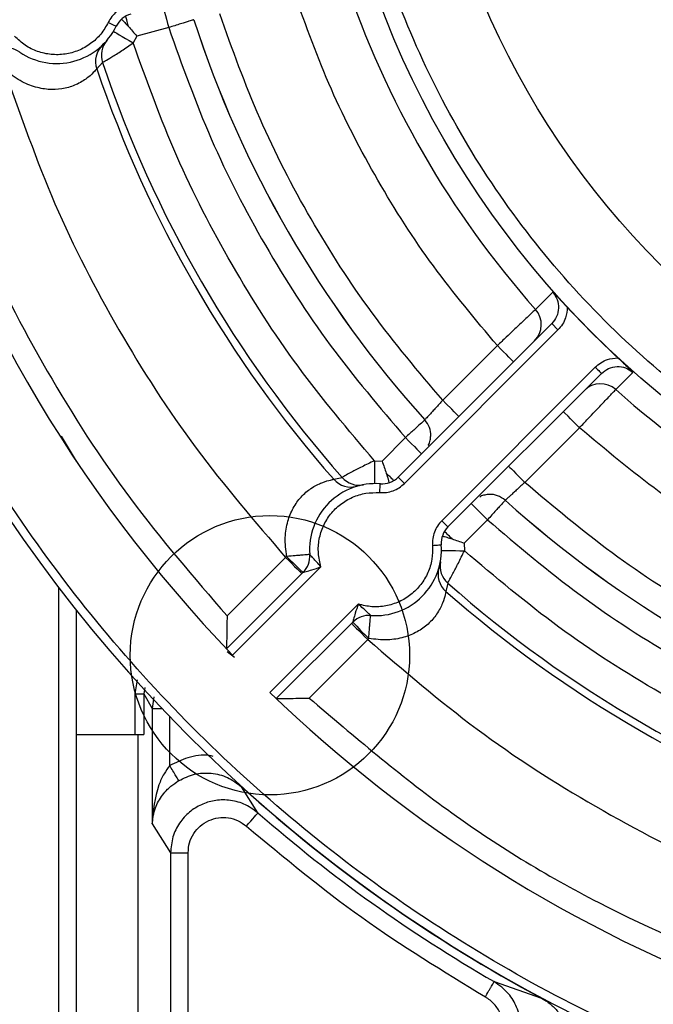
# Model space of a CAD drawing. Header units: inches. Extents: x 170 to 288, y 234 to 248.
# Tile 458 of 480: x 260.1871 to 260.2343, y 244.5971 to 244.6705. Entities that reach past the tile are written whole.
import ezdxf

# ---------------------------------------------------------------- set-up
doc = ezdxf.new("R2010")
doc.units = ezdxf.units.IN
doc.header["$LTSCALE"] = 0.25
doc.header["$MEASUREMENT"] = 0
doc.layers.add('ANNOTATIONS', color=1, linetype='Continuous')
doc.layers.add('STANDARD Z GUIDE MOTOR RH', color=7, linetype='Continuous')
doc.styles.add('ARIAL', font='arial.ttf', dxfattribs={"height": 0.09375})
doc.dimstyles.new('STANDARD$0', dxfattribs={"dimtxt": 0.09375, "dimasz": 0.09375, "dimexe": 0.03125, "dimexo": 0.046875, "dimgap": 0.09, "dimtad": 0, "dimtih": 1, "dimtoh": 1, "dimdec": 4, "dimzin": 0, "dimdsep": 46, "dimtxsty": 'ARIAL', "dimcen": 0.09, "dimadec": 0, "dimazin": 0, "dimtfac": 1, "dimtdec": 4, "dimtofl": 0, "dimtmove": 0, "dimatfit": 1, "dimfxl": 1, "dimtolj": 1, "dimtzin": 0, "dimarcsym": 0})

# ---------------------------------------------------------------- blocks, each defined once
blk = doc.blocks.new('*D45')
at = {"layer": 'ANNOTATIONS', "color": 0, "lineweight": -2, "transparency": 16777216}
for p, q in [((260.782945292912, 245.2238306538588), (261.3812151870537, 245.2238306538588)), ((261.3499651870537, 245.1300806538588), (261.3499651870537, 244.8380630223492)), ((261.3499651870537, 244.2690339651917), (261.3499651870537, 244.5610515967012)), ((259.6662786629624, 244.1752839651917), (261.3812151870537, 244.1752839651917))]:
    blk.add_line(p, q, dxfattribs=at)
at = {"layer": 'ANNOTATIONS', "color": 0, "transparency": 16777216}
for points in [[(261.3343401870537, 245.1300806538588), (261.3655901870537, 245.1300806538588), (261.3499651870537, 245.2238306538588)], [(261.3343401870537, 244.2690339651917), (261.3655901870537, 244.2690339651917), (261.3499651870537, 244.1752839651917)]]:
    blk.add_solid(points, dxfattribs=at)
at = {"layer": 'defpoints', "color": 0, "transparency": 16777216}
for p in [(260.736070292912, 245.2238306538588), (261.3499651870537, 245.2238306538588), (259.6194036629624, 244.1752839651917)]:
    blk.add_point(p, dxfattribs=at)
at = {"layer": 'ANNOTATIONS', "color": 0, "transparency": 16777216, "insert": (261.3499651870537, 244.6995573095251), "char_height": 0.09375, "attachment_point": 5, "style": 'ARIAL'}
blk.add_mtext('\\A1;HEADROOM', dxfattribs=at)

msp = doc.modelspace()

# ---------------------------------------------------------------- linework, layer by layer
at = {"layer": 'STANDARD Z GUIDE MOTOR RH'}
for p, q in [((260.1981928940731, 244.6699278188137), (260.1958118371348, 244.6692898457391)), ((260.1958118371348, 244.6692898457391), (260.1955416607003, 244.6687874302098)), ((260.193042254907, 244.6683748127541), (260.1930950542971, 244.6684647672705)), ((260.1930945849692, 244.6684664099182), (260.1930932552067, 244.6684711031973)), ((260.19326369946, 244.6673226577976), (260.1928294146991, 244.6668545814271)), ((260.226845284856, 244.6501946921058), (260.2255579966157, 244.6489111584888)), ((260.2153126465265, 244.6363965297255), (260.2267658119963, 244.6478496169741)), ((260.2267658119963, 244.6478496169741), (260.2272297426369, 244.6473856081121)), ((260.2157766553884, 244.6359325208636), (260.2272297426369, 244.6473856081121)), ((260.2227124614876, 244.6462089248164), (260.2186345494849, 244.642131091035)), ((260.230013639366, 244.644601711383), (260.2185605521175, 244.6331486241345)), ((260.2304776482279, 244.6441377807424), (260.2190245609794, 244.6326846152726)), ((260.2315391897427, 244.6429299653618), (260.2328227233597, 244.6442172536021)), ((260.1913083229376, 244.6375885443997), (260.190208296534, 244.6394621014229)), ((260.2247591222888, 244.636006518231), (260.2288369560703, 244.6400844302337)), ((260.214106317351, 244.637602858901), (260.2158494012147, 244.6393458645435)), ((260.2135360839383, 244.6376200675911), (260.214106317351, 244.637602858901)), ((260.2105061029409, 244.6362375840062), (260.2111285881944, 244.6363796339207)), ((260.2157766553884, 244.6359325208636), (260.2153126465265, 244.6363965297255)), ((260.2120333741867, 244.6356625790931), (260.211929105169, 244.6356617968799)), ((260.2120379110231, 244.635657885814), (260.2120345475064, 244.635661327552)), ((260.2207675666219, 244.6344276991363), (260.2219738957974, 244.6332213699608)), ((260.2185605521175, 244.6331486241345), (260.2190245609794, 244.6326846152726)), ((260.2219738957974, 244.6332213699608), (260.2202308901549, 244.6314782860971)), ((260.2202308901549, 244.6314782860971), (260.220248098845, 244.6309080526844)), ((260.2025500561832, 244.626046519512), (260.2069184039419, 244.6304148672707)), ((260.2069916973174, 244.6304899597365), (260.2069184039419, 244.6304148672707)), ((260.2025089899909, 244.6235927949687), (260.2082182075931, 244.6293020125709)), ((260.2029628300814, 244.6231186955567), (260.2095539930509, 244.6297097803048)), ((260.2182894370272, 244.6294065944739), (260.2182859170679, 244.6294100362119)), ((260.2182898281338, 244.6293010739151), (260.2182906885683, 244.6294054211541)), ((260.2190076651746, 244.6285005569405), (260.21886561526, 244.6278780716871)), ((260.1899960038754, 244.5949007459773), (260.1899960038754, 244.6281554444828)), ((260.1913083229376, 244.5949007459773), (260.1913083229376, 244.6264742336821)), ((260.2123378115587, 244.626925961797), (260.2057467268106, 244.6203347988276)), ((260.2119300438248, 244.6255901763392), (260.2062208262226, 244.619880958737)), ((260.2086745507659, 244.6199220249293), (260.2130428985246, 244.624290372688)), ((260.2130428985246, 244.624290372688), (260.2131179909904, 244.6243636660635)), ((260.2031030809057, 244.6229571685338), (260.2025562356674, 244.6233769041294)), ((260.1958475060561, 244.6212721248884), (260.1956802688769, 244.6202255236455)), ((260.1964079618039, 244.6207090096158), (260.1963360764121, 244.6202255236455)), ((260.1956802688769, 244.6202255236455), (260.1963360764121, 244.6202255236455)), ((260.1956802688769, 244.6202255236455), (260.1956802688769, 244.6172104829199)), ((260.1963360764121, 244.6202255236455), (260.1963360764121, 244.6172104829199)), ((260.1963360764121, 244.6202255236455), (260.1969571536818, 244.6191463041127)), ((260.1970962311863, 244.6200172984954), (260.1969571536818, 244.6191463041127)), ((260.1969571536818, 244.6191463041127), (260.1969571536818, 244.6105331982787)), ((260.1969571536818, 244.6191463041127), (260.1976825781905, 244.6191463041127)), ((260.1982686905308, 244.6148869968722), (260.1982686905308, 244.6185336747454)), ((260.1913083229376, 244.6172104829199), (260.1963360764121, 244.6172104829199)), ((260.1959014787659, 244.6172104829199), (260.1959014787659, 244.5889952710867)), ((260.204854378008, 244.6113542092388), (260.2036277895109, 244.6133039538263)), ((260.1969571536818, 244.6105331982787), (260.1983319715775, 244.6083890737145)), ((260.1983319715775, 244.6083890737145), (260.1983319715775, 244.591425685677)), ((260.1983319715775, 244.6083890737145), (260.1996435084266, 244.6083890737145)), ((260.1996435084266, 244.592737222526), (260.1996435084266, 244.6083890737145)), ((260.2224722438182, 244.5987709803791), (260.2259933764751, 244.5975489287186))]:
    msp.add_line(p, q, dxfattribs=at)
at = {"layer": 'STANDARD Z GUIDE MOTOR RH', "flags": 128}
for points in [[(260.1977513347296, 244.671575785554), (260.197759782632, 244.67154410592), (260.1977848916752, 244.671450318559), (260.1978257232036, 244.6712980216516), (260.1978806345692, 244.6710930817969), (260.197947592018, 244.6708433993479), (260.1980238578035, 244.6705584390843), (260.19810669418, 244.6702493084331), (260.1981928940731, 244.6699278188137)], [(260.1936851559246, 244.6703180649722), (260.1938003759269, 244.6702623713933), (260.1939112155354, 244.6702087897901), (260.1940133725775, 244.6701594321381), (260.194102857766, 244.6701160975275), (260.1941763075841, 244.6700805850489), (260.1942309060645, 244.6700542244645), (260.1942645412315, 244.6700379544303), (260.1942758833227, 244.670032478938)], [(260.1951895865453, 244.6700178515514), (260.1951529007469, 244.6701547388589), (260.195118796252, 244.6702820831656), (260.1950875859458, 244.6703984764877), (260.1950595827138, 244.6705029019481), (260.195035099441, 244.6705943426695), (260.1950143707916, 244.6706717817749), (260.1949975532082, 244.6707345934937), (260.1949848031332, 244.6707819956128)], [(260.1940752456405, 244.6696593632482), (260.1941034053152, 244.6696426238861), (260.1941868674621, 244.6695929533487), (260.194322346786, 244.6695123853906), (260.194504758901, 244.669403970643), (260.1947269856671, 244.6692718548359), (260.1949805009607, 244.6691211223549), (260.1952555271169, 244.6689574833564), (260.1955416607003, 244.6687874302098)], [(260.2239187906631, 244.6450025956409), (260.2238956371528, 244.6450257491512), (260.223826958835, 244.6450944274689), (260.223565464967, 244.645355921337), (260.2233826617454, 244.6455387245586), (260.22317412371, 244.6457473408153), (260.222947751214, 244.64597363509), (260.2227124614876, 244.6462089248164)], [(260.230013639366, 244.644601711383), (260.2301041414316, 244.6445112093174), (260.2301912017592, 244.6444241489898), (260.2302714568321, 244.6443439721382), (260.2303416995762, 244.6442736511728), (260.2303994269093, 244.6442159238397), (260.2304422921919, 244.6441730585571), (260.2304687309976, 244.6441466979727), (260.2304776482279, 244.6441377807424)], [(260.2198409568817, 244.6409247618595), (260.2198177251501, 244.6409479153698), (260.2197491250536, 244.6410165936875), (260.2196375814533, 244.6411280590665), (260.2194875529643, 244.6412780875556), (260.2193047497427, 244.6414608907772), (260.2188699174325, 244.6418957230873), (260.2186345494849, 244.642131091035)], [(260.2288369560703, 244.6400844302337), (260.2286016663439, 244.6403197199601), (260.2283753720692, 244.6405460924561), (260.2281667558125, 244.6407546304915), (260.2279839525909, 244.6409374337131), (260.2277224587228, 244.6411989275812), (260.227653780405, 244.6412676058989), (260.2276306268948, 244.6412907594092)], [(260.2158494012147, 244.6393458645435), (260.216084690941, 244.6391105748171), (260.2163109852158, 244.6388842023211), (260.2165196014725, 244.6386756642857), (260.216702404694, 244.6384928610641), (260.2169638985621, 244.638231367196), (260.2170325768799, 244.6381626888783), (260.2170557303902, 244.638139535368)], [(260.2135360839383, 244.6376200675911), (260.2135403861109, 244.6372872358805), (260.2135445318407, 244.6369672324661), (260.2135482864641, 244.6366723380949), (260.2135516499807, 244.6364138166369), (260.2135543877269, 244.6362016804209), (260.2135563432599, 244.6360439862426), (260.2135575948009, 244.6359469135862), (260.2135580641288, 244.6359141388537)], [(260.2149850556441, 244.6361405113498), (260.2149503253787, 244.6361752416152), (260.2149044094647, 244.6362212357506), (260.2148476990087, 244.6362779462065), (260.2147807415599, 244.636344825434), (260.2147043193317, 244.6364213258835), (260.2146190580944, 244.6365065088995), (260.2145258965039, 244.6365997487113), (260.2144256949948, 244.6366999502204)], [(260.2235527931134, 244.6372129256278), (260.2235759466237, 244.6371896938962), (260.2236446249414, 244.6371210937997), (260.2237560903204, 244.6370095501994), (260.2239061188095, 244.6368595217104), (260.2240889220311, 244.6366767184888), (260.2247591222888, 244.636006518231)], [(260.2139334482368, 244.6352469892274), (260.2139428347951, 244.6353746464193), (260.2139518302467, 244.6354973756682), (260.2139601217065, 244.6356105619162), (260.2139673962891, 244.6357097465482), (260.2139734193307, 244.6357910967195), (260.2139777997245, 244.6358515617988), (260.2139805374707, 244.6358887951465), (260.2139814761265, 244.6359013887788)], [(260.2193279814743, 244.6317976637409), (260.2192277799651, 244.6318978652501), (260.2191345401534, 244.6319910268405), (260.2190493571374, 244.6320762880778), (260.2189728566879, 244.6321527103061), (260.2189059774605, 244.6322196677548), (260.2188492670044, 244.6322763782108), (260.2188032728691, 244.6323222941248), (260.2187685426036, 244.6323570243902)], [(260.2178750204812, 244.631305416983), (260.2180026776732, 244.6313148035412), (260.2181254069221, 244.6313237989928), (260.2182385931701, 244.6313320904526), (260.2183377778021, 244.6313393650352), (260.2184191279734, 244.6313453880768), (260.2184795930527, 244.6313497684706), (260.2185168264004, 244.6313525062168), (260.2185294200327, 244.6313534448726)], [(260.2185421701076, 244.630930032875), (260.2185749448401, 244.6309295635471), (260.2186720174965, 244.630928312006), (260.2188297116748, 244.630926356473), (260.2190418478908, 244.6309236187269), (260.2193003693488, 244.6309202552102), (260.21959526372, 244.6309165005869), (260.2199152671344, 244.630912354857), (260.220248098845, 244.6309080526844)], [(260.2069184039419, 244.6304148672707), (260.2071536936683, 244.6301795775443), (260.207379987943, 244.6299532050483), (260.2075886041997, 244.6297446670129), (260.2077714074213, 244.6295618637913), (260.2080329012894, 244.6293003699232), (260.2081015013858, 244.6292316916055), (260.2081247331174, 244.6292085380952)], [(260.211836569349, 244.6254967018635), (260.2120398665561, 244.6252934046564), (260.2121898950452, 244.6251433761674), (260.2123726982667, 244.6249605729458), (260.2125812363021, 244.6247519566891), (260.2128075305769, 244.6245256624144), (260.2130428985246, 244.624290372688)], [(260.2039923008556, 244.6103650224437), (260.2041586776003, 244.6105559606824), (260.2043187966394, 244.6107396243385), (260.2044666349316, 244.6109092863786), (260.2045966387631, 244.6110584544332), (260.2047039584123, 244.6111816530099), (260.2047845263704, 244.6112740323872), (260.2048352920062, 244.6113323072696), (260.204854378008, 244.6113542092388)]]:
    msp.add_lwpolyline(points, dxfattribs=at)
at = {"layer": 'STANDARD Z GUIDE MOTOR RH'}
for centre, radius in [((260.2785786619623, 244.6959506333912), 0.06900244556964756), ((260.2785786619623, 244.6959506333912), 0.06181102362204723), ((260.205744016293, 244.6231159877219), 0.01041666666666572)]:
    msp.add_circle(centre, radius, dxfattribs=at)
for centre, radius, start, end in [((260.2785786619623, 244.6959506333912), 0.1115485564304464, 109.7499227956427, 250.2500886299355), ((260.2785786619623, 244.6959506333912), 0.0708795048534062, 198.4208054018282, 221.5791945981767), ((260.1958118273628, 244.6692898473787), 0.001706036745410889, 104.9999999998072, 154.1966134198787), ((260.2785786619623, 244.6959506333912), 0.08252803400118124, 197.9483486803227, 222.052077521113), ((260.2785786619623, 244.6959506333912), 0.08252624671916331, 197.9471520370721, 222.0528479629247), ((260.18984531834, 244.6721746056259), 0.004921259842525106, 235.8033865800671, 334.1966134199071), ((260.1948787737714, 244.6678664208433), 0.00170415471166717, 139.4435320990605, 198.6073445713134), ((260.1861205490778, 244.6666930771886), 0.001706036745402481, 55.80338658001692, 105.0000000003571), ((260.1944430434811, 244.6674036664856), 0.00170449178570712, 133.9450942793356, 198.79239514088), ((260.2785786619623, 244.6959506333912), 0.1049868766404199, 196.0743588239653, 223.9256411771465), ((260.2785786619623, 244.6959506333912), 0.09055118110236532, 198.7428558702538, 221.2571441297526), ((260.2785786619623, 244.6959506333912), 0.0899900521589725, 198.5494945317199, 221.4505054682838), ((260.2785786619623, 244.6959506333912), 0.069012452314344, 222.7804080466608, 227.2195919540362), ((260.2242870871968, 244.6477784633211), 0.001702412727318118, 315.1047190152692, 41.70895029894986), ((260.230406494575, 244.6416590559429), 0.001702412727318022, 48.29104970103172, 134.895280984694), ((260.2785786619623, 244.6959506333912), 0.07087950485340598, 228.4208054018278, 251.5791945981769), ((260.2136213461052, 244.6309933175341), 0.004921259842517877, 85.80338658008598, 184.1966134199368), ((260.2117885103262, 244.6373608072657), 0.001704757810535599, 221.2141729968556, 286.0496422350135), ((260.21240708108, 244.6375068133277), 0.001704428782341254, 221.4009155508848, 280.554992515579), ((260.2141063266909, 244.6376028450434), 0.001706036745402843, 265.8033865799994, 314.9999999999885), ((260.2785786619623, 244.6959506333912), 0.08252803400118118, 227.9464191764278, 252.05286173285), ((260.2785786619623, 244.6959506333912), 0.08252624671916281, 227.9471520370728, 252.0528479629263), ((260.2202308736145, 244.6314782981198), 0.001706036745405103, 134.9999999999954, 184.1966134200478), ((260.2136213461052, 244.6309933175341), 0.004921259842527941, 265.803386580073, 4.19661341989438), ((260.2261669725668, 244.6490605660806), 0.02669379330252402, 224.0822306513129, 227.7478414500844), ((260.207011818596, 244.6305083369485), 0.00170603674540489, 315.0000000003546, 4.196613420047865), ((260.220134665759, 244.6297789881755), 0.001704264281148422, 169.4418686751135, 228.6022232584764), ((260.2199888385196, 244.6291604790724), 0.001704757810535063, 163.9503577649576, 228.7858270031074), ((260.2785786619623, 244.6959506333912), 0.08999005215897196, 228.5494945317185, 251.4505054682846), ((260.2785786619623, 244.6959506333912), 0.09055118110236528, 228.7428558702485, 251.2571441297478), ((260.2131363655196, 244.6243837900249), 0.001706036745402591, 85.80338657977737, 134.9999999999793), ((260.2316885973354, 244.6435389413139), 0.0266937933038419, 222.2521585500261, 225.9177693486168), ((260.2785786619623, 244.6959506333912), 0.1049868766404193, 226.074358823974, 249.635865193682), ((260.2785786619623, 244.6959506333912), 0.1115710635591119, 227.7956625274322, 241.880216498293), ((260.2785786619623, 244.6959506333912), 0.1122132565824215, 228.928423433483, 240.0001373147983)]:
    msp.add_arc(centre, radius, start, end, dxfattribs=at)
for points, knots in [([(260.278578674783, 244.6282555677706), (260.2756258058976, 244.6283670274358), (260.2697170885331, 244.6285900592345), (260.2610072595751, 244.6303882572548), (260.2525987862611, 244.6332264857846), (260.244633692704, 244.6371575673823), (260.2372499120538, 244.6420901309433), (260.2305743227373, 244.6479466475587), (260.2247181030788, 244.6546221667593), (260.2197844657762, 244.6620060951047), (260.2158580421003, 244.6699711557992), (260.213002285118, 244.6783796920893), (260.2112699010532, 244.687089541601), (260.2106904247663, 244.6959508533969), (260.2112699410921, 244.7048121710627), (260.213002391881, 244.7135220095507), (260.2158582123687, 244.721930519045), (260.2197846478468, 244.7298955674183), (260.224718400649, 244.7372794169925), (260.2305746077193, 244.7439549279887), (260.2372502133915, 244.7498114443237), (260.2446340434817, 244.754743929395), (260.2525991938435, 244.7586748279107), (260.2610075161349, 244.7615131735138), (260.2697173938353, 244.7633111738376), (260.2756259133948, 244.7635342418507), (260.278578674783, 244.7636457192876)], [0, 0, 0, 0, 0.04165385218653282, 0.08334973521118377, 0.1249999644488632, 0.1666533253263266, 0.2083498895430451, 0.2500000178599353, 0.2916530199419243, 0.3333499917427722, 0.3750000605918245, 0.4166533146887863, 0.4583498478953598, 0.5000000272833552, 0.5416531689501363, 0.5833497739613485, 0.6250000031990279, 0.666653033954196, 0.7083499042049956, 0.7500000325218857, 0.7916530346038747, 0.833349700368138, 0.8749999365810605, 0.9166529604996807, 0.9583476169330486, 1, 1, 1, 1]), ([(260.2409990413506, 244.5916199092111), (260.2377054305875, 244.5929100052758), (260.231116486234, 244.5954908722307), (260.2217604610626, 244.6005366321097), (260.2128998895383, 244.6063870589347), (260.2046458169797, 244.613073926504), (260.1970665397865, 244.6205144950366), (260.1902339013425, 244.6286467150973), (260.1842076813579, 244.6373932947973), (260.179046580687, 244.6466761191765), (260.1747912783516, 244.656409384), (260.1715034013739, 244.6665051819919), (260.1691229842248, 244.6768651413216), (260.168384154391, 244.6839026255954), (260.1680148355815, 244.6874204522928)], [0, 0, 0, 0, 0.083320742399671, 0.1666850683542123, 0.2499998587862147, 0.3333196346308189, 0.4166846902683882, 0.4999996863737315, 0.5833200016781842, 0.666685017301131, 0.7499997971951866, 0.8333198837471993, 0.9166816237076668, 1, 1, 1, 1]), ([(260.2227124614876, 244.6462089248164), (260.2210769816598, 244.6481564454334), (260.2178061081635, 244.6520513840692), (260.2137029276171, 244.6584944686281), (260.2101745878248, 244.6652695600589), (260.2084369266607, 244.6700496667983), (260.2075680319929, 244.6724398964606)], [0, 0, 0, 0, 0.2500072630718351, 0.5000013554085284, 0.7499822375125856, 1, 1, 1, 1]), ([(260.1952004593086, 244.6715715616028), (260.195039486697, 244.6715179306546), (260.1947178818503, 244.6714107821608), (260.1942962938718, 244.6711217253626), (260.1939334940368, 244.6707618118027), (260.1937679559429, 244.6704660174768), (260.1936851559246, 244.6703180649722)], [0, 0, 0, 0, 0.2502701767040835, 0.5000111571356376, 0.7499120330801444, 0.9999999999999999, 0.9999999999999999, 0.9999999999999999, 0.9999999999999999]), ([(260.1936851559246, 244.6703180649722), (260.1935122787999, 244.6700168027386), (260.1931665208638, 244.6694142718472), (260.192390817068, 244.6687029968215), (260.19148088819, 244.668188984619), (260.1904701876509, 244.6679128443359), (260.1894227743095, 244.6678872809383), (260.1884035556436, 244.6681183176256), (260.1874563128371, 244.6685770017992), (260.1869521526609, 244.6690549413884), (260.1867000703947, 244.6692939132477)], [0, 0, 0, 0, 0.1249975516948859, 0.249997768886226, 0.3750033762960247, 0.4999971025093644, 0.6249952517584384, 0.7499989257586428, 0.8749983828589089, 1, 1, 1, 1]), ([(260.1946695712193, 244.6705571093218), (260.1947468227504, 244.6704808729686), (260.1948874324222, 244.6703421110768), (260.1950957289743, 244.6701185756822), (260.1951895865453, 244.6700178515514)], [0, 0, 0, 0, 0.5494041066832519, 1, 1, 1, 1]), ([(260.2000680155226, 244.670521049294), (260.2000502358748, 244.6705155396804), (260.2000074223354, 244.6705022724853), (260.1997690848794, 244.6704272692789), (260.199435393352, 244.6703217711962), (260.1990801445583, 244.6702090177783), (260.1986554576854, 244.6700742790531), (260.1983478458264, 244.6699768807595), (260.1981928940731, 244.6699278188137)], [0, 0, 0, 0, 0.1613022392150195, 0.3884171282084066, 0.5267240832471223, 0.6780884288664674, 0.8378451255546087, 0.9999999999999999, 0.9999999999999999, 0.9999999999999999, 0.9999999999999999]), ([(260.2186345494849, 244.642131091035), (260.2168303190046, 244.6442651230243), (260.2132218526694, 244.6485331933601), (260.2087037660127, 244.6556083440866), (260.204835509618, 244.6630586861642), (260.202943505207, 244.6683177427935), (260.2019975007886, 244.670947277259)], [0, 0, 0, 0, 0.2499998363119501, 0.5000004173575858, 0.7499996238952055, 1, 1, 1, 1]), ([(260.1951895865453, 244.6700178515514), (260.1952895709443, 244.6699039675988), (260.1954907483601, 244.6696748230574), (260.1957043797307, 244.6694186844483), (260.1958118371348, 244.6692898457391)], [0, 0, 0, 0, 0.4969961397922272, 0.9999999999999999, 0.9999999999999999, 0.9999999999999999, 0.9999999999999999]), ([(260.1981928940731, 244.6699278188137), (260.1991910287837, 244.6671344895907), (260.2011873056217, 244.6615478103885), (260.205289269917, 244.6536369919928), (260.2100892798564, 244.646129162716), (260.2139293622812, 244.6416069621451), (260.2158494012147, 244.6393458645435)], [0, 0, 0, 0, 0.2499983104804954, 0.4999984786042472, 0.7499995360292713, 0.9999999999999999, 0.9999999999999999, 0.9999999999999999, 0.9999999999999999]), ([(260.19326369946, 244.6673226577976), (260.1933074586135, 244.6673483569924), (260.1933944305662, 244.667399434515), (260.1939299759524, 244.6677231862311), (260.1946769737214, 244.6681934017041), (260.1952532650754, 244.6685893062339), (260.1955416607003, 244.6687874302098)], [0, 0, 0, 0, 0.2461808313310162, 0.4892879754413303, 0.7444224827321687, 1, 1, 1, 1]), ([(260.2135360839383, 244.6376200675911), (260.2115858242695, 244.6399290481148), (260.2076852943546, 244.644547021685), (260.2027998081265, 244.6521997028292), (260.1986151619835, 244.6602570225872), (260.1965661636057, 244.6659439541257), (260.1955416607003, 244.6687874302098)], [0, 0, 0, 0, 0.2499997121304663, 0.5000007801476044, 0.749999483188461, 0.9999999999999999, 0.9999999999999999, 0.9999999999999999, 0.9999999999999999]), ([(260.1859928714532, 244.6666588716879), (260.1871575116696, 244.6633399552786), (260.1894867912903, 244.6567021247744), (260.1943374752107, 244.6473139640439), (260.2000425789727, 244.6384190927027), (260.2046264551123, 244.6330829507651), (260.2069184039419, 244.6304148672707)], [0, 0, 0, 0, 0.2500000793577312, 0.4999999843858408, 0.7499988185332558, 1, 1, 1, 1]), ([(260.1928294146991, 244.6668545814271), (260.1927912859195, 244.6668083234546), (260.1927114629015, 244.6667114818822), (260.1922341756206, 244.6662311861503), (260.1914863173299, 244.6657296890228), (260.1905340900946, 244.6653798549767), (260.1894871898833, 244.6652708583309), (260.1883724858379, 244.665422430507), (260.1871859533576, 244.665865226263), (260.1864748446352, 244.6663992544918), (260.1860945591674, 244.6666848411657)], [0, 0, 0, 0, 0.1368060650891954, 0.2864049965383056, 0.4285196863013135, 0.5479188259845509, 0.6537537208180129, 0.7573687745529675, 0.8702461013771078, 1, 1, 1, 1]), ([(260.1800256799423, 244.6650599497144), (260.1812713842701, 244.6614838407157), (260.1837628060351, 244.6543315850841), (260.1889796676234, 244.6442206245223), (260.1951276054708, 244.6346471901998), (260.2000758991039, 244.6289134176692), (260.2025500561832, 244.626046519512)], [0, 0, 0, 0, 0.249998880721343, 0.5000003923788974, 0.7499991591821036, 1, 1, 1, 1]), ([(260.226845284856, 244.6501946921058), (260.2269700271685, 244.6500174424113), (260.2272196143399, 244.6496627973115), (260.2273069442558, 244.6490060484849), (260.2271736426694, 244.648357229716), (260.2269017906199, 244.6480188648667), (260.2267658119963, 244.6478496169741)], [0, 0, 0, 0, 0.249671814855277, 0.4995488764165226, 0.7496776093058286, 1, 1, 1, 1]), ([(260.226845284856, 244.6501946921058), (260.2270701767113, 244.6499684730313), (260.2274106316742, 244.6496260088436), (260.2277955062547, 244.6492168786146), (260.2279261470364, 244.6490780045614)], [0, 0, 0, 0, 0.6605627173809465, 1, 1, 1, 1]), ([(260.2279261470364, 244.6490780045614), (260.2279010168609, 244.6488101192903), (260.2278590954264, 244.6483632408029), (260.2275842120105, 244.6477898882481), (260.2273480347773, 244.6475205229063), (260.2272297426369, 244.6473856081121)], [0, 0, 0, 0, 0.4275972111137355, 0.7133053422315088, 1, 1, 1, 1]), ([(260.2255579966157, 244.6489111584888), (260.2254926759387, 244.6488492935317), (260.2253574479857, 244.6487212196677), (260.2247312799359, 244.6481266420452), (260.2240229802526, 244.6474553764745), (260.2233536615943, 244.6468189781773), (260.2229367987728, 244.6464223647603), (260.2227124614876, 244.6462089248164)], [0, 0, 0, 0, 0.2410675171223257, 0.4990619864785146, 0.7039654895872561, 0.8406872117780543, 1, 1, 1, 1]), ([(260.230013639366, 244.644601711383), (260.2301484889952, 244.6447199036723), (260.2304178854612, 244.644956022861), (260.2309911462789, 244.6452310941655), (260.2314381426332, 244.6452730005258), (260.2317060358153, 244.6452981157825)], [0, 0, 0, 0, 0.286521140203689, 0.572398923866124, 1, 1, 1, 1]), ([(260.2304776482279, 244.6441377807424), (260.2306468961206, 244.644273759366), (260.2309852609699, 244.6445456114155), (260.2316340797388, 244.6446789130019), (260.2322908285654, 244.644591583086), (260.2326454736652, 244.6443419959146), (260.2328227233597, 244.6442172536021)], [0, 0, 0, 0, 0.2503223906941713, 0.5004511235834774, 0.7503281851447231, 1, 1, 1, 1]), ([(260.2317060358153, 244.6452981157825), (260.2318449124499, 244.6451675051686), (260.2322540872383, 244.6447826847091), (260.2325965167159, 244.6444421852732), (260.2328227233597, 244.6442172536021)], [0, 0, 0, 0, 0.3394066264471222, 1, 1, 1, 1]), ([(260.2288369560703, 244.6400844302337), (260.229050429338, 244.6403087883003), (260.2294470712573, 244.6407256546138), (260.2300833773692, 244.6413950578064), (260.230754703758, 244.6421032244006), (260.2313492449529, 244.6427294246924), (260.2314773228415, 244.6428646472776), (260.2315391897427, 244.6429299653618)], [0, 0, 0, 0, 0.1593313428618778, 0.2960440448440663, 0.500939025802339, 0.7589329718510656, 1, 1, 1, 1]), ([(260.2186345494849, 244.642131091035), (260.2185450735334, 244.6420329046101), (260.2183661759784, 244.6418365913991), (260.2181079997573, 244.6415542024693), (260.2178712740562, 244.6412954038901), (260.2176651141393, 244.6410703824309), (260.2174979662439, 244.6408880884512), (260.2173777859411, 244.6407572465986), (260.2173049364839, 244.640677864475), (260.2173020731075, 244.6406748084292), (260.2173006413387, 244.6406732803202)], [0, 0, 0, 0, 0.1252088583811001, 0.2503416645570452, 0.3754872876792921, 0.5004974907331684, 0.6254592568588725, 0.7503029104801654, 0.8751444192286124, 1, 1, 1, 1]), ([(260.2173006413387, 244.6406732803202), (260.2172734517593, 244.6406484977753), (260.2172175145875, 244.6405975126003), (260.2168976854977, 244.6403043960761), (260.2165265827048, 244.6399660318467), (260.2161761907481, 244.6396450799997), (260.2159630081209, 244.6394498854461), (260.2158494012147, 244.6393458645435)], [0, 0, 0, 0, 0.2426460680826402, 0.4991962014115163, 0.7111043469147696, 0.8460449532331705, 1, 1, 1, 1]), ([(260.2175487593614, 244.638762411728), (260.2175578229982, 244.6387748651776), (260.2176388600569, 244.6388862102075), (260.2176998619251, 244.6391393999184), (260.2177642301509, 244.6395728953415), (260.2176845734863, 244.6401340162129), (260.2174322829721, 244.6404883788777), (260.2173006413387, 244.6406732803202)], [0, 0, 0, 0, 0.02259740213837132, 0.202041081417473, 0.3687876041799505, 0.6706422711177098, 1, 1, 1, 1]), ([(260.2550679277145, 244.624940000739), (260.2526778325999, 244.6258088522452), (260.2478977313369, 244.6275465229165), (260.2411227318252, 244.6310747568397), (260.2346795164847, 244.6351779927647), (260.2307845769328, 244.6384488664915), (260.2288369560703, 244.6400844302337)], [0, 0, 0, 0, 0.2500039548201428, 0.4999986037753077, 0.7499799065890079, 1, 1, 1, 1]), ([(260.2135360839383, 244.6376200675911), (260.2132203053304, 244.6374693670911), (260.2125893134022, 244.6371682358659), (260.2118086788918, 244.6367563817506), (260.2112604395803, 244.6364546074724), (260.2111727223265, 244.6364047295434), (260.2111285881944, 244.6363796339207)], [0, 0, 0, 0, 0.2555792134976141, 0.5107009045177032, 0.7538136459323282, 1, 1, 1, 1]), ([(260.214106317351, 244.637602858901), (260.2141641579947, 244.6374453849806), (260.2142791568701, 244.6371322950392), (260.2143770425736, 244.636843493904), (260.2144256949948, 244.6366999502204)], [0, 0, 0, 0, 0.5029670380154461, 1, 1, 1, 1]), ([(260.2144256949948, 244.6366999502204), (260.2144760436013, 244.6365324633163), (260.2145633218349, 244.6362421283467), (260.214612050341, 244.6360579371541), (260.2146326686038, 244.635980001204)], [0, 0, 0, 0, 0.5768747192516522, 1, 1, 1, 1]), ([(260.2069916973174, 244.6304899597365), (260.2069344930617, 244.6309620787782), (260.2068275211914, 244.6318449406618), (260.2070374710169, 244.6330938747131), (260.2074633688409, 244.6341351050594), (260.2080812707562, 244.6349871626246), (260.20886036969, 244.6356369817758), (260.2096687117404, 244.6360337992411), (260.2103231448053, 244.6362070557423), (260.21044695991, 244.6362277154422), (260.2105061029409, 244.6362375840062)], [0, 0, 0, 0, 0.1297502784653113, 0.2426328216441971, 0.3462475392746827, 0.4520764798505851, 0.571481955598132, 0.7135980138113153, 0.8631937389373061, 1, 1, 1, 1]), ([(260.2139334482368, 244.6352469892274), (260.2141031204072, 244.635244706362), (260.2144420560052, 244.6352401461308), (260.214935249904, 244.6353744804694), (260.2153962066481, 244.6355950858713), (260.2156498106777, 244.6358200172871), (260.2157766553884, 244.6359325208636)], [0, 0, 0, 0, 0.2502937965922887, 0.4999846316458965, 0.7499081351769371, 1, 1, 1, 1]), ([(260.2247591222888, 244.636006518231), (260.224660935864, 244.6359170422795), (260.224464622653, 244.6357381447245), (260.2241822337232, 244.6354799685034), (260.223923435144, 244.6352432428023), (260.2236984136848, 244.6350370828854), (260.2235161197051, 244.63486993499), (260.2233852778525, 244.6347497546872), (260.2233058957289, 244.63467690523), (260.2233028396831, 244.6346740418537), (260.2233013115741, 244.6346726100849)], [0, 0, 0, 0, 0.1252088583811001, 0.2503416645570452, 0.3754872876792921, 0.5004974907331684, 0.6254592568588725, 0.7503029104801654, 0.8751444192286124, 1, 1, 1, 1]), ([(260.2535753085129, 244.6193694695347), (260.2509457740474, 244.6203154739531), (260.2456867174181, 244.6222074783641), (260.2382363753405, 244.6260757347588), (260.231161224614, 244.6305938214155), (260.2268931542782, 244.6342022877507), (260.2247591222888, 244.636006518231)], [0, 0, 0, 0, 0.2500003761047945, 0.4999995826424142, 0.7500001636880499, 1, 1, 1, 1]), ([(260.2095539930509, 244.6297097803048), (260.2094730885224, 244.6300475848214), (260.2093112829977, 244.6307231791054), (260.2093876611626, 244.6317728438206), (260.2096970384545, 244.6327710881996), (260.2102430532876, 244.6336653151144), (260.2109875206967, 244.634402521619), (260.2118875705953, 244.6349336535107), (260.2128914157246, 244.6352497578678), (260.2135861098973, 244.635247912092), (260.2139334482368, 244.6352469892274)], [0, 0, 0, 0, 0.12500365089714, 0.2500018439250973, 0.3750047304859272, 0.5000033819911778, 0.6250005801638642, 0.7499989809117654, 0.8750026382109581, 1, 1, 1, 1]), ([(260.2233013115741, 244.6346726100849), (260.2231163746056, 244.6348042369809), (260.2227619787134, 244.6350564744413), (260.2221996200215, 244.6351365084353), (260.2217712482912, 244.6350723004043), (260.2215188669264, 244.6350112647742), (260.2214086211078, 244.6349308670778), (260.221391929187, 244.6349186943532)], [0, 0, 0, 0, 0.3294176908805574, 0.6312652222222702, 0.7999456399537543, 0.9697104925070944, 1, 1, 1, 1]), ([(260.2233013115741, 244.6346726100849), (260.2232886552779, 244.6346589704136), (260.2232581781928, 244.6346261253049), (260.2230891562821, 244.6344420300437), (260.2228530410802, 244.6341836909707), (260.2226017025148, 244.6339084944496), (260.2223013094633, 244.6335794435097), (260.2220835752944, 244.6333413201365), (260.2219738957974, 244.6332213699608)], [0, 0, 0, 0, 0.1613008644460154, 0.3884217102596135, 0.5267319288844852, 0.678090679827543, 0.8378442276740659, 1, 1, 1, 1]), ([(260.2185605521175, 244.6331486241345), (260.2184479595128, 244.6330216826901), (260.2182230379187, 244.6327680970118), (260.2180023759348, 244.6323070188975), (260.2178682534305, 244.6318139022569), (260.2178727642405, 244.631474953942), (260.2178750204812, 244.631305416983)], [0, 0, 0, 0, 0.2502849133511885, 0.4999838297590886, 0.749899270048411, 1, 1, 1, 1]), ([(260.2219738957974, 244.6332213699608), (260.224234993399, 244.6313013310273), (260.2287571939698, 244.6274612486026), (260.2362650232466, 244.6226612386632), (260.2441758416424, 244.6185592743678), (260.2497625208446, 244.6165629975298), (260.2525558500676, 244.6155648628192)], [0, 0, 0, 0, 0.2500004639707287, 0.5000015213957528, 0.7500016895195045, 0.9999999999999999, 0.9999999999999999, 0.9999999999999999, 0.9999999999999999]), ([(260.2186080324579, 244.63200463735), (260.2187130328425, 244.6319772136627), (260.2189041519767, 244.6319272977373), (260.2191963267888, 244.6318379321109), (260.2193279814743, 244.6317976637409)], [0, 0, 0, 0, 0.5493975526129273, 1, 1, 1, 1]), ([(260.2193279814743, 244.6317976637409), (260.2194715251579, 244.6317490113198), (260.2197603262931, 244.6316511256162), (260.2200734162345, 244.6315361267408), (260.2202308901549, 244.6314782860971)], [0, 0, 0, 0, 0.4970329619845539, 1, 1, 1, 1]), ([(260.2178750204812, 244.631305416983), (260.2178759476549, 244.6309580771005), (260.2178778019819, 244.6302634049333), (260.2175616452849, 244.6292595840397), (260.2170305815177, 244.6283594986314), (260.2162933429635, 244.6276150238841), (260.2153991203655, 244.6270690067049), (260.2144008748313, 244.6267596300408), (260.2133512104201, 244.6266832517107), (260.2126756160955, 244.6268450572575), (260.2123378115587, 244.626925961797)], [0, 0, 0, 0, 0.1249974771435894, 0.2499922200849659, 0.3749988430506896, 0.4999961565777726, 0.6249949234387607, 0.7499979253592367, 0.8749962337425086, 0.9999999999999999, 0.9999999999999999, 0.9999999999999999, 0.9999999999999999]), ([(260.2190076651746, 244.6285005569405), (260.2190327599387, 244.6285446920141), (260.2190826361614, 244.6286324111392), (260.219384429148, 244.6291806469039), (260.2197962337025, 244.6299613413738), (260.2200973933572, 244.6305923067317), (260.220248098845, 244.6309080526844)], [0, 0, 0, 0, 0.2461869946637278, 0.4893003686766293, 0.7444370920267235, 1, 1, 1, 1]), ([(260.2514154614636, 244.6129136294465), (260.2485719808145, 244.6139381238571), (260.2428850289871, 244.615987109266), (260.2348277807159, 244.6201718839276), (260.2271750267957, 244.6250572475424), (260.2225570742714, 244.6289577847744), (260.220248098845, 244.6309080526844)], [0, 0, 0, 0, 0.2500005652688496, 0.5000002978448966, 0.7500002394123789, 0.9999999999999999, 0.9999999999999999, 0.9999999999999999, 0.9999999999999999]), ([(260.2087132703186, 244.6306331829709), (260.2086912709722, 244.6306294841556), (260.2086573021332, 244.6306237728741), (260.2084488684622, 244.6306045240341), (260.2082295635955, 244.6305856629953), (260.2079545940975, 244.6305632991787), (260.2075499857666, 244.6305314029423), (260.2072120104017, 244.6305063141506), (260.2069916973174, 244.6304899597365)], [0, 0, 0, 0, 0.23449941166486, 0.362086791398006, 0.493268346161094, 0.625504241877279, 0.7558806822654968, 1, 1, 1, 1]), ([(260.2095539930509, 244.6297097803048), (260.2094476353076, 244.6298283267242), (260.209249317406, 244.6300493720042), (260.2090151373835, 244.6303088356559), (260.2088655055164, 244.6304708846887), (260.208781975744, 244.6305604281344), (260.2087244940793, 244.6306213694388), (260.20871695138, 244.6306293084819), (260.2087132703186, 244.6306331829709)], [0, 0, 0, 0, 0.308471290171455, 0.5751850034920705, 0.6935664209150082, 0.8025297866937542, 0.9036286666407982, 1, 1, 1, 1]), ([(260.2082182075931, 244.6293020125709), (260.2082210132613, 244.6293027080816), (260.2082268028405, 244.6293041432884), (260.2082914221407, 244.6293200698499), (260.2084944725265, 244.6293714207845), (260.2089454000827, 244.6294980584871), (260.2093283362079, 244.6296312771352), (260.2095539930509, 244.6297097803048)], [0, 0, 0, 0, 0.05970088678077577, 0.1231945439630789, 0.2722866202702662, 0.571172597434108, 1, 1, 1, 1]), ([(260.21886561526, 244.6278780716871), (260.2188557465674, 244.6278189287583), (260.2188350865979, 244.6276951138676), (260.2186618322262, 244.6270406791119), (260.2182650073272, 244.6262323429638), (260.2176152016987, 244.6254532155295), (260.2167630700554, 244.624835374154), (260.2157218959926, 244.6244094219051), (260.2144729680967, 244.6241994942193), (260.2135901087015, 244.6243064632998), (260.2131179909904, 244.6243636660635)], [0, 0, 0, 0, 0.1368064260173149, 0.2864023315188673, 0.428518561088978, 0.5479241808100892, 0.6537582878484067, 0.7573668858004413, 0.8702495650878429, 1, 1, 1, 1]), ([(260.2123378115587, 244.626925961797), (260.2122593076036, 244.6267003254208), (260.212126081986, 244.6263174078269), (260.2119994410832, 244.6258665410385), (260.2119481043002, 244.6256633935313), (260.2119321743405, 244.6255987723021), (260.2119307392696, 244.625592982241), (260.2119300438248, 244.6255901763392)], [0, 0, 0, 0, 0.4287886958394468, 0.7276784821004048, 0.8768038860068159, 0.9402983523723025, 0.9999999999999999, 0.9999999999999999, 0.9999999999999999, 0.9999999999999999]), ([(260.2132612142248, 244.6260852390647), (260.2132573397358, 244.6260889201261), (260.2132494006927, 244.6260964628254), (260.2131884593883, 244.6261539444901), (260.2130989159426, 244.6262374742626), (260.2129368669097, 244.6263871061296), (260.2126774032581, 244.6266212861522), (260.2124563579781, 244.6268196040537), (260.2123378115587, 244.626925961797)], [0, 0, 0, 0, 0.09637133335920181, 0.1974702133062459, 0.3064335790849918, 0.4248149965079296, 0.6915287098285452, 1, 1, 1, 1]), ([(260.2025500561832, 244.626046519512), (260.202544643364, 244.6257786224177), (260.2025337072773, 244.6252373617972), (260.2025229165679, 244.6245865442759), (260.2025164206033, 244.6241347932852), (260.2025121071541, 244.6238463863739), (260.2025098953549, 244.6236360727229), (260.2025092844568, 244.6236068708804), (260.2025089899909, 244.6235927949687)], [0, 0, 0, 0, 0.2442164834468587, 0.4934161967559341, 0.6256118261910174, 0.7423650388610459, 0.8758144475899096, 1, 1, 1, 1]), ([(260.2131179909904, 244.6243636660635), (260.2131343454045, 244.6245839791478), (260.2131594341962, 244.6249219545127), (260.2131913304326, 244.6253265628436), (260.2132136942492, 244.6256015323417), (260.213232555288, 244.6258208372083), (260.213251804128, 244.6260292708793), (260.2132575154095, 244.6260632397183), (260.2132612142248, 244.6260852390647)], [0, 0, 0, 0, 0.2441193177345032, 0.374495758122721, 0.506731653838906, 0.6379132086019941, 0.7655005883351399, 1, 1, 1, 1]), ([(260.2130428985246, 244.624290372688), (260.215710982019, 244.6219984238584), (260.2210471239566, 244.6174145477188), (260.2299419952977, 244.6117094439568), (260.2393301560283, 244.6068587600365), (260.2459679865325, 244.6045294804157), (260.2492869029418, 244.6033648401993)], [0, 0, 0, 0, 0.2500011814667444, 0.5000000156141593, 0.7499999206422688, 1, 1, 1, 1]), ([(260.2062208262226, 244.619880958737), (260.2062349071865, 244.6198812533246), (260.2062641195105, 244.619881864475), (260.2064743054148, 244.619884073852), (260.2067629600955, 244.6198883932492), (260.2072143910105, 244.6198948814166), (260.2078654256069, 244.6199056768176), (260.2084066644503, 244.6199166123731), (260.2086745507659, 244.6199220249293)], [0, 0, 0, 0, 0.1241869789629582, 0.2576379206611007, 0.3743066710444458, 0.5065781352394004, 0.75578071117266, 1, 1, 1, 1]), ([(260.2086745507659, 244.6199220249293), (260.2120408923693, 244.6170577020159), (260.2187731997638, 244.611329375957), (260.2301229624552, 244.6043563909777), (260.2382757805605, 244.600939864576), (260.2423525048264, 244.5992314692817)], [0, 0, 0, 0, 0.3333409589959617, 0.6666447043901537, 1, 1, 1, 1]), ([(260.2015219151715, 244.6155701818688), (260.2014212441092, 244.6155943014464), (260.2007991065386, 244.6157433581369), (260.1996306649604, 244.6155418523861), (260.1987092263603, 244.6150988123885), (260.1982686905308, 244.6148869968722)], [0, 0, 0, 0, 0.09153310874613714, 0.5656658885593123, 1, 1, 1, 1]), ([(260.1982686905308, 244.6148869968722), (260.1981225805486, 244.6146855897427), (260.1977929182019, 244.6142311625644), (260.1971576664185, 244.6127921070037), (260.1970443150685, 244.6115151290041), (260.1969571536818, 244.6105331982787)], [0, 0, 0, 0, 0.1553480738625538, 0.3505058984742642, 1, 1, 1, 1]), ([(260.1989451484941, 244.6137657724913), (260.1989311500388, 244.6137890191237), (260.1989021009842, 244.6138372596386), (260.1987428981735, 244.6141009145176), (260.1985208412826, 244.6144690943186), (260.1983506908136, 244.6147510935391), (260.1982686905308, 244.6148869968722)], [0, 0, 0, 0, 0.2409723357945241, 0.500056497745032, 0.7590632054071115, 1, 1, 1, 1]), ([(260.1969571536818, 244.6105331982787), (260.1970093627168, 244.6109385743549), (260.1971031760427, 244.611666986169), (260.1975905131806, 244.6125325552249), (260.1980427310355, 244.6130550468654), (260.1984358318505, 244.6134245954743), (260.1987395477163, 244.6136280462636), (260.1989451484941, 244.6137657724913)], [0, 0, 0, 0, 0.3548947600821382, 0.6377029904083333, 0.7709513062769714, 0.844945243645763, 1, 1, 1, 1]), ([(260.1989451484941, 244.6137657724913), (260.1993253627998, 244.6139493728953), (260.2000859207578, 244.6143166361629), (260.2013681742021, 244.6143705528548), (260.2026149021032, 244.6140659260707), (260.2032901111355, 244.6135579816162), (260.2036277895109, 244.6133039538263)], [0, 0, 0, 0, 0.2498662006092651, 0.4998174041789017, 0.7498539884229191, 1, 1, 1, 1]), ([(260.204854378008, 244.6113542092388), (260.2045114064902, 244.6116011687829), (260.2038500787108, 244.6120773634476), (260.2026883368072, 244.6123515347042), (260.2016021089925, 244.6123133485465), (260.2005998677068, 244.6120011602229), (260.1997026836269, 244.6114386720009), (260.1989608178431, 244.6106136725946), (260.1984364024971, 244.6095685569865), (260.1983672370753, 244.6087873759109), (260.1983319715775, 244.6083890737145)], [0, 0, 0, 0, 0.1401227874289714, 0.270188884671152, 0.3901919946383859, 0.5000896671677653, 0.6173545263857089, 0.7397631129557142, 0.8673125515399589, 0.9999999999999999, 0.9999999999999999, 0.9999999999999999, 0.9999999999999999]), ([(260.1996435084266, 244.6083890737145), (260.1996642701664, 244.6086392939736), (260.199705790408, 244.6091396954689), (260.2000330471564, 244.6098294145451), (260.2005267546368, 244.6104021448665), (260.2011660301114, 244.6108107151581), (260.2018943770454, 244.6110231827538), (260.2026505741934, 244.6110183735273), (260.2033855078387, 244.6108114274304), (260.2037900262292, 244.6105138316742), (260.2039923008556, 244.6103650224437)], [0, 0, 0, 0, 0.1250186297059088, 0.2500177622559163, 0.3749965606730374, 0.499968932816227, 0.6249398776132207, 0.7499416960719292, 0.8749613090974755, 1, 1, 1, 1]), ([(260.2039923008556, 244.6103650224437), (260.2068090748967, 244.6080278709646), (260.2124426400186, 244.6033535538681), (260.2186916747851, 244.5995409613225), (260.221816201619, 244.5976346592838)], [0, 0, 0, 0, 0.4999984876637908, 1, 1, 1, 1]), ([(260.2205084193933, 244.5914257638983), (260.2209648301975, 244.5914720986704), (260.2218245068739, 244.591559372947), (260.2229706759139, 244.5922115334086), (260.223842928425, 244.5931400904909), (260.2243736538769, 244.5943209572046), (260.2245063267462, 244.5956127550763), (260.2242190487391, 244.5968429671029), (260.2235550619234, 244.5979868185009), (260.2228541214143, 244.5984944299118), (260.2224722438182, 244.5987709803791)], [0, 0, 0, 0, 0.1328251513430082, 0.2501840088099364, 0.3765389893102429, 0.4998078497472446, 0.6218781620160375, 0.7495658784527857, 0.863561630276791, 1, 1, 1, 1]), ([(260.221816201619, 244.5976346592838), (260.2218979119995, 244.5977761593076), (260.2220235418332, 244.5979937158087), (260.222174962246, 244.598256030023), (260.2222794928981, 244.5984369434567), (260.2223640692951, 244.5985835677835), (260.2224469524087, 244.5987270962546), (260.2224622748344, 244.5987536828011), (260.2224722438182, 244.5987709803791)], [0, 0, 0, 0, 0.239710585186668, 0.3685553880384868, 0.5000116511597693, 0.6314899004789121, 0.7602421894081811, 1, 1, 1, 1]), ([(260.2205084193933, 244.592737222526), (260.2207951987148, 244.592764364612), (260.2213686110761, 244.5928186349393), (260.2221381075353, 244.5932437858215), (260.2227346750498, 244.5938746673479), (260.2230938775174, 244.5946691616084), (260.2231780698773, 244.5955370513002), (260.2229752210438, 244.596381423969), (260.2225206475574, 244.5971340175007), (260.2220510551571, 244.5974677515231), (260.221816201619, 244.5976346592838)], [0, 0, 0, 0, 0.1250743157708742, 0.2500848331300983, 0.3750308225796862, 0.4999453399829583, 0.6248821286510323, 0.7498513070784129, 0.8748951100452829, 1, 1, 1, 1]), ([(260.2259934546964, 244.5975489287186), (260.2262220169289, 244.5974094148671), (260.226679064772, 244.5971304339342), (260.2272415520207, 244.596549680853), (260.2276833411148, 244.5958775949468), (260.2279789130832, 244.5951284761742), (260.2281179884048, 244.5943355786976), (260.2280905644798, 244.5935328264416), (260.227910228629, 244.5927460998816), (260.2276612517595, 244.5922734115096), (260.2275367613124, 244.5920370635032)], [0, 0, 0, 0, 0.1252337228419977, 0.2504254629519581, 0.3755246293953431, 0.500537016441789, 0.6254716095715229, 0.7503347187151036, 0.8751653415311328, 1, 1, 1, 1])]:
    msp.add_open_spline(points, degree=3, knots=knots, dxfattribs=at)

# ---------------------------------------------------------------- dimensions: what is measured, and where the dimension line sits
at = {"layer": 'ANNOTATIONS'}
dim = msp.add_linear_dim(base=(261.3499651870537, 245.2238306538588), p1=(259.6194036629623, 244.1752839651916), p2=(260.7360702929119, 245.2238306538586), angle=90, text='HEADROOM', dimstyle='STANDARD$0', dxfattribs=at)
dim.commit()
dim.dimension.update_dxf_attribs({"geometry": '*D45', "text_midpoint": (261.3499651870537, 244.6995573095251)})

doc.saveas('drawing.dxf')
